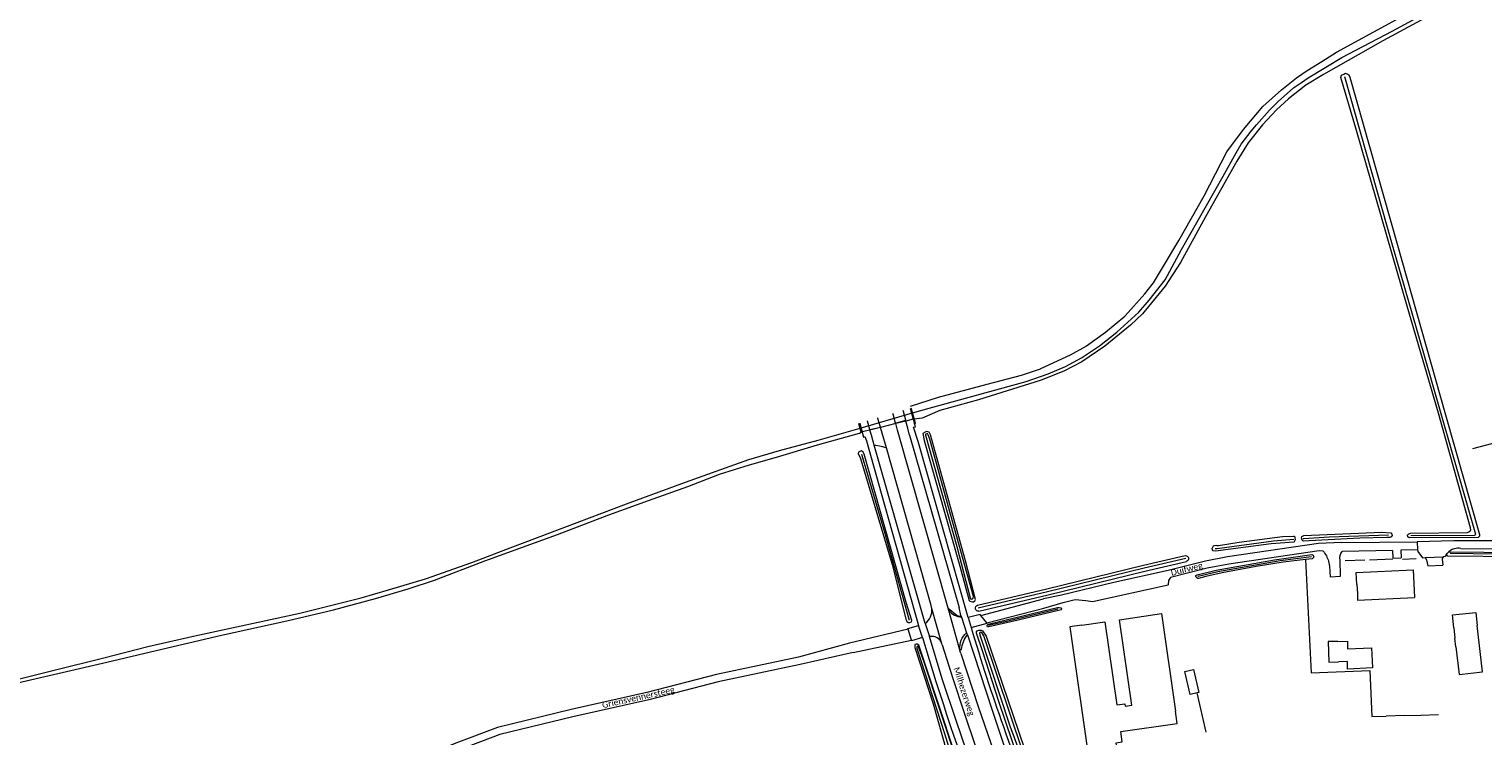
# Model space of a CAD drawing. Extents: x 177628 to 188968, y 384226 to 390673.
# Tile 305 of 393: x 182778 to 183366, y 389120 to 389405. Entities that reach past the tile are written whole.
import ezdxf

# ---------------------------------------------------------------- set-up
doc = ezdxf.new("R2010")
doc.units = 0
for name, color, linetype, lineweight in [('B01_T', 14, 'Continuous', 9), ('B04_T', 14, 'Continuous', 9), ('B11_F', 14, 'Continuous', 9), ('B11_S', 14, 'Continuous', 9), ('B14_F', 14, 'Continuous', 9), ('T03_F', 253, 'Continuous', 9), ('T04_F', 253, 'HAAG', 9), ('T07_F', 253, 'Continuous', 9), ('T09_F', 253, 'Continuous', 9), ('T22_F', 253, 'Continuous', 9), ('V00_F', 8, 'Continuous', 9), ('V00_T', 8, 'Continuous', 9), ('V06_F', 8, 'Continuous', 9), ('V06_T', 8, 'Continuous', 9), ('W00_F', 253, 'Continuous', 9), ('W01_F', 253, 'Continuous', 9), ('Z06', 7, 'Continuous', 9)]:
    doc.layers.add(name, color=color, linetype=linetype, lineweight=lineweight)
doc.styles.add('Legend', font='calibri.ttf')
doc.linetypes.add('HAAG', pattern='A,4,-1,[5,TOPOCAD.SHX,S=0.35,R=0,X=-0.35,Y=-0.35],-1', length=6)

msp = doc.modelspace()

# ---------------------------------------------------------------- linework, layer by layer
at = {"layer": 'B01_T', "linetype": 'Continuous'}
for points in [[(183314.699, 389180.782), (183314.475, 389185.711), (183337.456, 389186.755)], [(183337.456, 389186.755), (183338.012, 389175.616)], [(183314.699, 389180.782), (183314.895, 389177.175)], [(183223.77, 389132.041), (183218.753, 389166.589), (183235.732, 389169.054), (183241.462, 389129.663)], [(183353.889, 389163.272), (183353.333, 389168.537), (183362.778, 389169.535), (183363.339, 389164.226)], [(183203.66, 389164.421), (183198.721, 389163.713), (183206.785, 389107.407), (183218.545, 389109.092), (183217.417, 389116.963), (183219.905, 389117.319), (183219.314, 389121.445), (183242.17, 389124.717), (183241.462, 389129.663)], [(183203.66, 389164.421), (183212.858, 389165.763), (183217.731, 389132.206)], [(183353.889, 389163.272), (183354.343, 389159.198)], [(183365.392, 389145.502), (183363.339, 389164.226)], [(183354.736, 389155.678), (183355.985, 389144.471)]]:
    msp.add_lwpolyline(points, dxfattribs=at)
at = {"layer": 'B04_T', "linetype": 'Continuous'}
for points in [[(183134.288, 389251.836), (183134.391, 389251.469)], [(183134.391, 389251.469), (183135.5, 389247.501)], [(183134.792, 389251.579), (183134.685, 389251.95)], [(183135.936, 389247.61), (183135.772, 389248.179), (183134.792, 389251.579)], [(183113.46, 389245.722), (183113.422, 389245.85)], [(183114.465, 389242.3), (183113.46, 389245.722)], [(183113.852, 389245.974), (183113.89, 389245.84)], [(183113.89, 389245.84), (183114.877, 389242.376)], [(183135.5, 389247.501), (183135.983, 389245.774)], [(183135.551, 389244.358), (183136.35, 389244.464), (183135.983, 389245.774)], [(183135.983, 389245.774), (183136.439, 389245.865), (183135.936, 389247.61)], [(183114.895, 389242.311), (183114.465, 389242.3)], [(183114.877, 389242.376), (183114.895, 389242.311)], [(183114.895, 389242.311), (183115.444, 389240.298), (183115.895, 389240.496)]]:
    msp.add_lwpolyline(points, dxfattribs=at)
at = {"layer": 'B11_F', "linetype": 'Continuous'}
msp.add_lwpolyline([(183354.736, 389155.678), (183354.343, 389159.198)], dxfattribs=at)
at = {"layer": 'B11_S', "linetype": 'Continuous'}
for points in [[(183314.895, 389177.175), (183314.988, 389174.515), (183338.012, 389175.616)], [(183355.985, 389144.471), (183365.392, 389145.502)], [(183217.731, 389132.206), (183221.007, 389132.681), (183221.155, 389131.661), (183223.77, 389132.041)]]:
    msp.add_lwpolyline(points, dxfattribs=at)
at = {"layer": 'B14_F', "linetype": 'Continuous'}
for points in [[(183307.059, 389157.82), (183303.119, 389157.801), (183303.415, 389149.526), (183307.231, 389149.639)], [(183307.059, 389157.82), (183310.872, 389157.901), (183310.937, 389154.824)], [(183310.937, 389154.824), (183320.625, 389155.259), (183320.972, 389147.117)], [(183245.209, 389145.681), (183248.685, 389146.476), (183250.809, 389137.201), (183250.162, 389137.053)], [(183250.162, 389137.053), (183247.333, 389136.406), (183245.209, 389145.681)], [(183320.972, 389147.117), (183310.98, 389146.678), (183310.916, 389149.716), (183307.231, 389149.639)]]:
    msp.add_lwpolyline(points, dxfattribs=at)
at = {"layer": 'T03_F', "linetype": 'Continuous'}
for points in [[(183408.886, 389248.069), (183361.361, 389235.6)], [(183333.885, 389127.902), (183326.597, 389127.696)], [(183340.546, 389128.038), (183347.636, 389128.327)]]:
    msp.add_lwpolyline(points, dxfattribs=at)
at = {"layer": 'T04_F', "linetype": 'HAAG'}
for points in [[(183351.301, 389192.361), (183379.955, 389192.087)], [(183293.967, 389190.855), (183296.236, 389145.146), (183319.931, 389146.058), (183320.775, 389127.55), (183326.597, 389127.696)], [(183317.861, 389190.666), (183310.01, 389190.321)], [(183329.251, 389190.972), (183319.798, 389190.663)], [(183333.123, 389191.082), (183338.664, 389191.284)], [(183253.798, 389121.197), (183250.162, 389137.053)], [(183333.885, 389127.902), (183340.546, 389128.038)]]:
    msp.add_lwpolyline(points, dxfattribs=at)
at = {"layer": 'T07_F', "linetype": 'Continuous'}
for points in [[(183336.536, 389200.545), (183362.236, 389200.755), (183362.697, 389200.969), (183342.081, 389273.134), (183329.358, 389316.864), (183309.902, 389385.775)], [(183114.614, 389233.426), (183123.935, 389201.966), (183133.827, 389166.424)], [(183257.514, 389195.321), (183258.248, 389195.316), (183281.046, 389198.448), (183289.216, 389199.069)], [(183292.934, 389199.319), (183293.269, 389199.341)], [(183293.269, 389199.341), (183303.534, 389200.016), (183327.485, 389200.84)], [(183296.336, 389191.967), (183283.713, 389190.395), (183258.513, 389185.937), (183250.566, 389184.029), (183250.433, 389183.996)], [(183380.42, 389192.857), (183352.345, 389193.314)], [(183161.738, 389171.398), (183189.733, 389177.999), (183228.769, 389187.565), (183245.636, 389191.439)], [(183193.847, 389170.898), (183173.758, 389166.004), (183165.937, 389164.197)]]:
    msp.add_lwpolyline(points, dxfattribs=at)
at = {"layer": 'T09_F', "linetype": 'Continuous'}
for points in [[(183345.721, 389411.314), (183325.213, 389400.234), (183301.158, 389386.741), (183294.068, 389382.406), (183287.147, 389376.847), (183282.198, 389372.451), (183276.515, 389366.299), (183270.805, 389359.057), (183266.229, 389351.647), (183253.57, 389329.222), (183243.392, 389310.783), (183237.238, 389301.3), (183228.145, 389290.002), (183223.282, 389285.434), (183212.95, 389277.078), (183203.657, 389270.756), (183196.306, 389266.971), (183187.208, 389263.273), (183161.846, 389255.406), (183146.247, 389251.109), (183139.067, 389247.955), (183136.881, 389247.682), (183135.936, 389247.61)], [(183347.636, 389249.928), (183335.037, 389293.119), (183314.248, 389365.014), (183308.232, 389385.512), (183308.554, 389386.387), (183309.407, 389386.837), (183310.097, 389387.156), (183311.417, 389386.594), (183311.864, 389385.628), (183330.88, 389318.775), (183350.496, 389249.296), (183364.231, 389200.992), (183364.21, 389200.312), (183363.764, 389199.827), (183335.805, 389199.685), (183335.316, 389200.018), (183335.128, 389200.545), (183335.301, 389201.016), (183335.648, 389201.232), (183336.384, 389201.572), (183359.335, 389201.799), (183360.001, 389202.051), (183360.701, 389202.709), (183360.615, 389203.619), (183347.636, 389249.928)], [(183128.411, 389245.74), (183122.277, 389244.215)], [(183132.533, 389246.764), (183128.411, 389245.74)], [(183135.5, 389247.502), (183132.533, 389246.764)], [(183135.936, 389247.61), (183135.5, 389247.502)], [(182771.941, 389140.671), (182809.785, 389149.421), (182829.629, 389154.222), (182856.058, 389160.344), (182882.491, 389166.107), (182901.253, 389170.648), (182918.258, 389175.154), (182931.429, 389179.085), (182942.118, 389182.562), (182962.467, 389190.336), (182991.715, 389201.047), (183012.574, 389208.975), (183028.505, 389214.679), (183044.471, 389220.346), (183057.16, 389225.294), (183069.32, 389229.115), (183080.191, 389232.258), (183096.756, 389237.176), (183113.796, 389241.948)], [(183113.796, 389241.948), (183114.465, 389242.3)], [(183114.877, 389242.376), (183114.465, 389242.3)], [(183118, 389243.152), (183114.877, 389242.376)], [(183122.277, 389244.215), (183118, 389243.152)], [(183154.351, 389188.144), (183158.048, 389174.397), (183158.413, 389174.078), (183159.462, 389173.804), (183159.816, 389173.859), (183160.421, 389174.193), (183160.613, 389174.715), (183156.577, 389190.366), (183142.497, 389241.233), (183141.891, 389242.309), (183140.797, 389242.563), (183140.351, 389242.356), (183139.405, 389241.702), (183139.961, 389238.976), (183154.351, 389188.144)], [(183126.968, 389188.894), (183132.593, 389166.44), (183132.874, 389165.833), (183133.515, 389165.459), (183134.059, 389165.443), (183134.832, 389165.8), (183134.984, 389166.34), (183132.567, 389173.596), (183115.626, 389233.425), (183115.243, 389234.253), (183114.631, 389234.707), (183113.863, 389234.486), (183113.311, 389234.231), (183113.269, 389233.742), (183114.238, 389231.645), (183126.968, 389188.894)], [(183289.172, 389197.965), (183280.102, 389197.201), (183257.636, 389194.299), (183256.625, 389194.374), (183256.419, 389194.821), (183256.223, 389195.539)], [(183258.082, 389196.62), (183258.848, 389196.486), (183267.13, 389197.929), (183284.707, 389200.144), (183289.265, 389200.345)], [(183289.172, 389197.965), (183289.448, 389198.136), (183289.673, 389198.471), (183289.845, 389198.915), (183289.833, 389199.609), (183289.76, 389199.977), (183289.575, 389200.212), (183289.265, 389200.345)], [(183293.22, 389198.306), (183292.91, 389198.435), (183292.616, 389198.686), (183292.423, 389199.166), (183292.366, 389199.67), (183292.485, 389200.13), (183292.694, 389200.383), (183293.326, 389200.524)], [(183293.326, 389200.524), (183324.78, 389201.913), (183328.472, 389201.667), (183328.851, 389201.083), (183329.013, 389200.616), (183328.6, 389200.1), (183327.975, 389199.811), (183326.765, 389199.848), (183315.873, 389199.476), (183295.448, 389198.494), (183293.22, 389198.306)], [(183161.498, 389172.414), (183189.489, 389179.014), (183228.528, 389188.581), (183245.402, 389192.457)], [(183250.205, 389184.666), (183257.929, 389186.626), (183281.426, 389190.818), (183296.466, 389192.89), (183297.009, 389192.653), (183297.195, 389192.251), (183297.292, 389191.808), (183296.611, 389191.168), (183293.967, 389190.855)], [(183258.082, 389196.62), (183256.882, 389196.447)], [(183351.301, 389192.361), (183350.772, 389192.791)], [(183351.873, 389194.039), (183380.152, 389193.768), (183380.861, 389193.174), (183380.844, 389192.624), (183380.707, 389192.452), (183379.955, 389192.087)], [(183162.051, 389170.069), (183190.052, 389176.672), (183229.084, 389186.237), (183245.941, 389190.109)], [(183293.967, 389190.855), (183284.94, 389189.785), (183274.053, 389188.114), (183260.296, 389185.496), (183253.664, 389184.003), (183250.686, 389183.252)], [(183250.686, 389183.252), (183250.45, 389183.283), (183250.007, 389183.45), (183249.726, 389183.824), (183249.682, 389184.193), (183249.714, 389184.481), (183249.901, 389184.609), (183250.205, 389184.666)], [(183177.9, 389166.454), (183165.992, 389163.705), (183165.503, 389163.738), (183165.337, 389164.005), (183165.331, 389164.39), (183165.814, 389164.743), (183193.778, 389171.512), (183194.48, 389171.578), (183195.102, 389171.349), (183195.441, 389170.989), (183195.487, 389170.795), (183195.288, 389170.574), (183195.182, 389170.525), (183177.9, 389166.454)], [(183158.337, 389088.178), (183159.471, 389088.159), (183159.968, 389088.389), (183160.358, 389088.703), (183160.154, 389089.145), (183137.806, 389156.322), (183137.058, 389156.78), (183136.676, 389156.738), (183136.154, 389156.563), (183136.146, 389155.421), (183143.529, 389132.64), (183149.047, 389113.086)], [(183186.615, 389087.444), (183178.091, 389109.751), (183170.01, 389133.565), (183163.499, 389153.983), (183161.074, 389161.105), (183160.985, 389161.768), (183161.28, 389162.068), (183162.04, 389162.419), (183162.941, 389162.347), (183163.505, 389162.066), (183165.005, 389159.993), (183182.603, 389108.204), (183204.506, 389050.269), (183204.421, 389049.633), (183204.05, 389049.028), (183203.424, 389048.739), (183202.764, 389048.759), (183201.894, 389049.116), (183201.288, 389050.192), (183186.615, 389087.444)]]:
    msp.add_lwpolyline(points, dxfattribs=at)
at = {"layer": 'T09_F', "linetype": 'Continuous', "extrusion": (0, 0, -1)}
for centre, radius, start, end in [((-183245.484, 389191.24), 1.22, 86.149666, 247.993016), ((-183161.813, 389171.251), 1.205, 258.629915, 74.831854)]:
    msp.add_arc(centre, radius, start, end, dxfattribs=at)
at = {"layer": 'T09_F', "linetype": 'Continuous'}
msp.add_arc((183257.775, 389195.106), 1.611, 123.648203, 164.40969, dxfattribs=at)
at = {"layer": 'T22_F', "linetype": 'Continuous'}
for points in [[(183329.295, 389191.495), (183332.629, 389191.563)], [(183343.321, 389188.39), (183349.388, 389188.674)], [(183207.912, 389173.991), (183238.484, 389180.617)]]:
    msp.add_lwpolyline(points, dxfattribs=at)
at = {"layer": 'V00_F', "linetype": 'Continuous'}
for points in [[(183128.368, 389245.89), (183132.434, 389247.137)], [(183117.93, 389243.402), (183122.228, 389244.384)], [(183119.696, 389237.054), (183120.401, 389237.001), (183121.854, 389236.806), (183123.087, 389236.57), (183124.621, 389235.977)], [(183349.511, 389192.024), (183349.195, 389191.018), (183349.388, 389188.674)], [(183342.299, 389191.686), (183342.874, 389190.78), (183343.321, 389188.39)], [(183143.011, 389171.13), (183142.68, 389172.28)], [(183147.099, 389156.927), (183143.011, 389171.13)], [(183149.867, 389170.325), (183149.596, 389171.302)], [(183149.596, 389171.302), (183153.193, 389168.306), (183153.659, 389168.122), (183154.097, 389167.998), (183154.489, 389168.052), (183154.768, 389168.272)], [(183154.562, 389153.399), (183149.867, 389170.325)], [(183154.768, 389168.272), (183153.99, 389171.48)], [(183147.229, 389156.472), (183147.099, 389156.927)], [(183154.358, 389154.597), (183154.935, 389154.638)], [(183154.67, 389153.01), (183154.562, 389153.399)]]:
    msp.add_lwpolyline(points, dxfattribs=at)
msp.add_arc((183155.873, 389175.424), 7.879, 220.332864, 263.580204, dxfattribs=at)
at = {"layer": 'V00_F', "linetype": 'Continuous', "extrusion": (0, 0, -1)}
msp.add_arc((-183167.104, 389153.041), 12.273, 7.474171, 37.323564, dxfattribs=at)
at = {"layer": 'V00_T', "linetype": 'Continuous'}
for points in [[(183131.496, 389250.674), (183131.407, 389251.009)], [(183132.434, 389247.137), (183131.496, 389250.674)], [(183117.007, 389246.695), (183116.959, 389246.865)], [(183117.93, 389243.402), (183117.007, 389246.695)], [(183121.23, 389247.855), (183121.168, 389248.072)], [(183122.228, 389244.384), (183121.23, 389247.855)], [(183127.332, 389249.531), (183127.251, 389249.817)], [(183128.368, 389245.89), (183127.332, 389249.531)], [(183128.411, 389245.74), (183128.368, 389245.89)], [(183129.161, 389243.103), (183128.411, 389245.74)], [(183132.533, 389246.764), (183132.434, 389247.137)], [(183133.289, 389243.913), (183132.533, 389246.764)], [(183115.895, 389240.496), (183116.628, 389238.844), (183122.479, 389217.664), (183137.627, 389164.243)], [(183118, 389243.152), (183117.93, 389243.402)], [(183118.596, 389241.027), (183118, 389243.152)], [(183140.341, 389165.071), (183119.71, 389237.05), (183118.596, 389241.027)], [(183122.277, 389244.215), (183122.228, 389244.384)], [(183122.947, 389241.881), (183122.277, 389244.215)], [(183124.621, 389235.977), (183122.947, 389241.881)], [(183149.596, 389171.302), (183129.161, 389243.103)], [(183134.044, 389241.064), (183133.289, 389243.913)], [(183134.044, 389241.064), (183153.99, 389171.48)], [(183157.683, 389167.473), (183137.422, 389238.562), (183135.551, 389244.358)], [(183142.68, 389172.28), (183124.621, 389235.977)], [(183396.855, 389198.413), (183353.843, 389198.413), (183339.123, 389197.974)], [(183339.123, 389197.974), (183339.247, 389194.754)], [(183339.247, 389194.754), (183339.273, 389194.092), (183341.162, 389191.633), (183342.299, 389191.686)], [(183342.299, 389191.686), (183349.511, 389192.024)], [(183350.772, 389192.791), (183350.342, 389192.063), (183349.511, 389192.024)], [(183350.772, 389192.791), (183351.28, 389193.463), (183351.873, 389194.039)], [(183356.71, 389195.381), (183431.268, 389195.107)], [(183162.82, 389168.331), (183162.483, 389168.752), (183157.683, 389167.473)], [(183133.39, 389162.78), (183133.313, 389163.032), (183137.627, 389164.243)], [(183134.73, 389158.4), (183133.39, 389162.78)], [(183139.202, 389159.412), (183137.627, 389164.243)], [(183140.341, 389165.071), (183141.992, 389159.756)], [(183154.768, 389168.272), (183154.992, 389167.595)], [(183154.992, 389167.595), (183157.066, 389161.326)], [(183157.683, 389167.473), (183158.855, 389163.497)], [(183158.855, 389163.497), (183165.352, 389165.164), (183165.233, 389165.313)], [(183165.233, 389165.313), (183162.82, 389168.331)], [(183139.202, 389159.412), (183134.812, 389158.132), (183134.73, 389158.4)], [(183152.771, 389125.929), (183147.2, 389142.785), (183141.992, 389159.756)], [(183157.066, 389161.326), (183157.344, 389160.483)], [(183157.344, 389160.483), (183167.35, 389130.13)], [(183147.229, 389156.472), (183151.548, 389142.908), (183155.969, 389129.376)], [(183154.67, 389153.01), (183161.73, 389131.53), (183169.4, 389109.321), (183174.581, 389095.245), (183179.9, 389081.22), (183191.448, 389049.513)], [(183155.969, 389129.376), (183160.466, 389115.774), (183165.178, 389102.246)], [(183167.35, 389130.13), (183172.299, 389115.21), (183177.498, 389100.376)], [(183165.557, 389089.656), (183159.069, 389107.759), (183152.771, 389125.929)]]:
    msp.add_lwpolyline(points, dxfattribs=at)
for centre, radius, start, end in [((183355.749, 389189.458), 6, 80.779832, 130.232953), ((183136.27, 389170.483), 6.772, 306.953004, 5.484009), ((183962.595, 389402.768), 838.599, 196.57813, 199.456453), ((184159.594, 389463.57), 1064.759, 196.59823, 200.601045), ((183142.976, 389155.507), 4.361, 18.998168, 103.0337), ((184491.677, 389588.789), 1399.43, 199.4223, 201.46626)]:
    msp.add_arc(centre, radius, start, end, dxfattribs=at)
at = {"layer": 'V00_T', "linetype": 'Continuous', "extrusion": (0, 0, -1)}
for centre, radius, start, end in [((-183162.26, 389155.326), 7.936, 354.726674, 49.116704), ((-183162.244, 389155.323), 7.919, 345.935663, 354.736639)]:
    msp.add_arc(centre, radius, start, end, dxfattribs=at)
at = {"layer": 'V06_F', "linetype": 'Continuous'}
for points in [[(183308.562, 389197.783), (183299.167, 389197.351), (183262.491, 389192.042), (183253.616, 389190.292), (183238.417, 389186.414), (183216.564, 389181.623), (183195.346, 389176.488), (183188.062, 389175.032)], [(183301.075, 389194.316), (183299.413, 389194.355), (183262.997, 389189.084), (183254.278, 389187.364), (183239.433, 389183.577), (183238.555, 389182.373), (183238.484, 389180.617)], [(183308.813, 389194.133), (183308.699, 389194.136)], [(183329.052, 389194.546), (183329.295, 389191.495)], [(183332.451, 389194.615), (183332.629, 389191.563)], [(183303.224, 389190.21), (183303.619, 389188.164), (183303.954, 389183.941), (183308.131, 389184.185), (183307.947, 389190.632)], [(183188.22, 389171.28), (183196.118, 389173.588), (183200.939, 389174.755), (183205.201, 389174.333), (183207.912, 389173.991)], [(183109.722, 389157.192), (183089.104, 389151.45), (183056.037, 389144.417), (183027.911, 389137.229), (182997.245, 389130.299), (182967.599, 389123.076), (182950.738, 389116.726), (182926.899, 389106.709), (182921.169, 389104.758), (182909.575, 389102.742), (182883.038, 389097.515), (182864.036, 389093.544), (182830.192, 389085.864), (182789.834, 389077.54), (182760.379, 389071.178)], [(183111.182, 389153.313), (183089.788, 389148.528), (183056.721, 389141.495), (183028.613, 389134.313), (182997.931, 389127.379), (182968.487, 389120.204), (182951.848, 389113.938), (182927.965, 389103.903), (182921.913, 389101.842), (182910.121, 389099.792), (182883.634, 389094.575), (182864.674, 389090.612), (182830.828, 389082.932), (182790.454, 389074.604), (182761.045, 389068.252)]]:
    msp.add_lwpolyline(points, dxfattribs=at)
at = {"layer": 'V06_F', "linetype": 'Continuous', "extrusion": (0, 0, -1)}
for centre, radius, start, end in [((-183293.159, 389187.558), 10.408, 139.509803, 165.236839), ((-183312.723, 389191.44), 4.844, 350.401215, 33.824031)]:
    msp.add_arc(centre, radius, start, end, dxfattribs=at)
at = {"layer": 'V06_T', "linetype": 'Continuous'}
for points in [[(183308.562, 389197.783), (183339.123, 389197.974)], [(183329.052, 389194.546), (183308.813, 389194.133)], [(183339.247, 389194.754), (183332.451, 389194.615)], [(183162.82, 389168.331), (183188.062, 389175.032)], [(183165.233, 389165.313), (183188.22, 389171.28)], [(183133.39, 389162.78), (183109.722, 389157.192)], [(183111.182, 389153.313), (183134.73, 389158.4)]]:
    msp.add_lwpolyline(points, dxfattribs=at)
at = {"layer": 'W00_F', "linetype": 'Continuous'}
for points in [[(183265.977, 389355.087), (183267.96, 389358.577), (183272.054, 389363.853), (183274.21, 389366.308)], [(183205.414, 389277.132), (183213.162, 389282.666), (183220.97, 389289.188)]]:
    msp.add_lwpolyline(points, dxfattribs=at)
at = {"layer": 'W01_F', "linetype": 'Continuous'}
for points in [[(183232.498, 389302.608), (183237.445, 389310.716), (183242.846, 389319.718), (183252.964, 389337.704), (183262.189, 389355.472), (183268.887, 389364.531), (183276.77, 389373.752), (183284.194, 389380.441), (183290.343, 389385.331), (183294.648, 389388.229), (183300.561, 389391.975), (183306.44, 389395.65), (183351.72, 389420.509), (183377.511, 389434.826), (183418.165, 389457.632), (183434.297, 389466.977), (183450.1, 389474.88), (183454.301, 389476.792), (183459.786, 389478.983), (183480.148, 389487.524), (183537.548, 389510.08), (183610.04, 389538.759)], [(183292.307, 389383.422), (183295.023, 389385.275), (183308.636, 389393.484), (183328.947, 389404.163), (183357.585, 389419.714), (183381.243, 389432.605), (183419.066, 389453.564), (183442.019, 389466.109), (183456.801, 389473.756), (183474.389, 389481.579), (183497.433, 389490.583), (183523.631, 389500.909), (183584.047, 389524.852), (183606.609, 389534.083)], [(183274.211, 389366.309), (183279.457, 389372.283), (183282.987, 389375.886), (183287.764, 389380.055)], [(183287.764, 389380.055), (183289.17, 389381.282), (183292.307, 389383.422)], [(183135.235, 389250.038), (183141.941, 389251.979), (183181.081, 389262.724), (183190.062, 389265.849), (183196.942, 389268.8), (183203.452, 389272.341), (183210.738, 389277.139), (183217.785, 389282.677), (183226.633, 389290.706), (183230.76, 389295.517), (183237.202, 389303.763), (183243.915, 389316.051), (183260.643, 389345.7), (183265.977, 389355.087)], [(183220.973, 389289.19), (183221.136, 389289.326), (183229.013, 389298.188), (183232.066, 389301.9), (183232.498, 389302.608)], [(183220.97, 389289.188), (183220.973, 389289.19)], [(183186.941, 389267.927), (183187.024, 389267.955), (183199.039, 389273.473), (183205.325, 389277.069), (183205.413, 389277.131)], [(183134.423, 389252.86), (183145.753, 389256.398), (183165.323, 389261.623), (183179.252, 389265.296), (183186.941, 389267.927)], [(183113.998, 389243.891), (183135.235, 389250.038)], [(182887.631, 389169.19), (182912.433, 389175.468), (182923.472, 389178.608), (182938.5, 389183.08), (182957.169, 389189.724), (182972.678, 389195.677), (182994.78, 389203.95), (183019.718, 389213.365), (183043.491, 389222.127), (183057.789, 389227.241), (183069.096, 389231.205), (183081.437, 389234.922), (183097.144, 389239.013), (183113.998, 389243.891)], [(183148.987, 389215.017), (183142.233, 389239.5), (183141.536, 389241.288), (183141.216, 389241.7), (183140.935, 389241.656), (183140.474, 389241.443), (183140.375, 389241.096), (183153.116, 389196.212), (183158.462, 389175.427), (183158.661, 389175.089), (183158.989, 389174.939), (183159.254, 389175.018), (183159.666, 389175.338), (183159.862, 389176.032), (183148.987, 389215.017)], [(182412.65, 389097.877), (182425.367, 389099.485), (182456.338, 389103.823), (182488.747, 389109.252), (182522.83, 389114.553), (182567.206, 389121.205), (182582.399, 389122.74), (182598.202, 389123.693), (182620.762, 389124.753), (182646.357, 389126.151), (182703.173, 389128.964), (182710.434, 389129.459), (182717.825, 389130.313), (182736.601, 389133.652), (182753.452, 389137.56), (182767.413, 389141.035), (182788.439, 389146.175), (182808.565, 389151.171), (182826.336, 389155.786), (182845.292, 389160.091), (182887.631, 389169.19)], [(183174.546, 389123.776), (183187.271, 389089.264), (183202.332, 389050.447), (183202.616, 389050.018), (183202.823, 389049.942), (183203.159, 389050.054), (183203.304, 389050.207), (183203.282, 389050.628), (183192.053, 389079.76), (183179.931, 389112.872), (183163.973, 389160.059), (183163.229, 389161.481), (183162.53, 389161.503), (183162.206, 389161.18), (183162.378, 389160.528), (183174.546, 389123.776)], [(183148.167, 389120.657), (183154.044, 389101.562), (183158.625, 389088.806), (183158.957, 389088.521), (183159.432, 389088.701), (183159.717, 389089.032), (183159.79, 389089.305), (183139.849, 389149.43), (183137.595, 389155.685), (183137.441, 389155.933), (183137.079, 389155.765), (183136.875, 389155.432), (183136.913, 389155.09), (183148.167, 389120.657)]]:
    msp.add_lwpolyline(points, dxfattribs=at)

# ---------------------------------------------------------------- texts
at = {"layer": 'Z06', "linetype": 'Continuous', "style": 'Legend'}
for s, rotation, p in [('Duifweg', 13.772145, (183239.895, 389184.289)), ('Milhezerweg', 288.235691, (183151.672, 389146.96)), ('Griensvennersteeg', 12.354827, (183010.107, 389130.856))]:
    msp.add_text(s, height=2.5, rotation=rotation, dxfattribs=at).set_placement(p)

doc.saveas('drawing.dxf')
